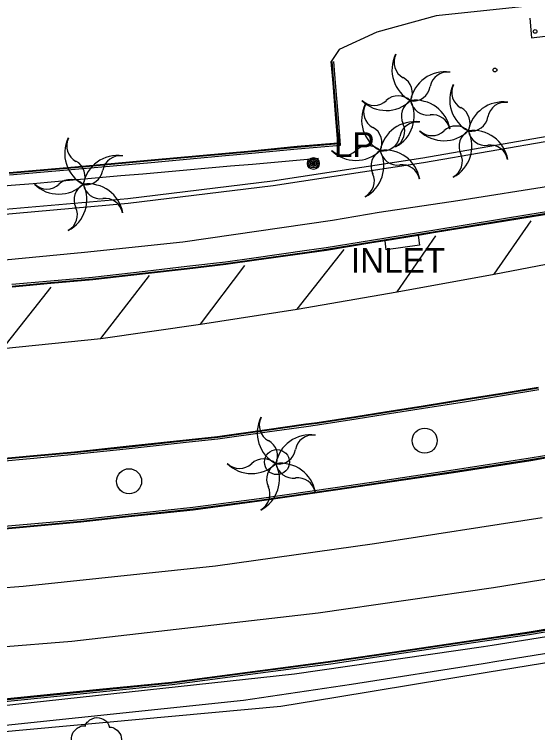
# Model space of a CAD drawing. Extents: x 368532 to 392481, y 10654822 to 10676899.
# Drawn here: x 385056.2 to 385161.3, y 10655020.7 to 10655165.1 of the extents above; entities that cross this region are included whole.
import ezdxf

# ---------------------------------------------------------------- set-up
doc = ezdxf.new("R2010")
doc.units = 0
for name, color, linetype in [('p_Catenary', 7, 'Continuous'), ('p_drainage inlet', 7, 'Continuous'), ('p_dtm sidewalk', 7, 'Continuous'), ('p_dtm slab', 7, 'Continuous'), ('p_road - paved curb', 7, 'Continuous'), ('p_road general road feature', 7, 'Continuous'), ('p_road paint stripe', 7, 'Continuous'), ('p_structure fence', 7, 'Continuous'), ('p_structure unidentified', 7, 'Continuous'), ('p_structure wall', 7, 'Continuous'), ('p_utility general pole', 7, 'Continuous'), ('p_veg palm', 7, 'Continuous'), ('p_veg tree', 7, 'Continuous')]:
    doc.layers.add(name, color=color, linetype=linetype)

msp = doc.modelspace()

# ---------------------------------------------------------------- linework, layer by layer
at = {"layer": 'p_Catenary'}
msp.add_lwpolyline([(385033.44, 10655128.85), (385037.85, 10655129.23), (385042.26, 10655129.62), (385046.67, 10655130.01), (385051.09, 10655130.39), (385055.5, 10655130.78), (385059.91, 10655131.17), (385064.32, 10655131.56), (385068.73, 10655131.94), (385073.14, 10655132.33), (385077.55, 10655132.72), (385081.96, 10655133.11), (385086.37, 10655133.49), (385090.78, 10655133.88), (385095.19, 10655134.27), (385099.6, 10655134.66), (385104.01, 10655135.04), (385108.42, 10655135.43), (385112.83, 10655135.82), (385117.24, 10655136.21)], dxfattribs=at)
at = {"layer": 'p_drainage inlet'}
for p, q in [((385137.27, 10655120.69), (385137.57, 10655118.75)), ((385130.86, 10655117.8), (385130.64, 10655119.61)), ((385137.57, 10655118.75), (385130.86, 10655117.8))]:
    msp.add_line(p, q, dxfattribs=at)
at = {"layer": 'p_dtm sidewalk'}
for p, q in [((385145.27, 10655127.69), (385165.95, 10655131)), ((385129.43, 10655125.36), (385145.27, 10655127.69)), ((385120.08, 10655123.77), (385129.43, 10655125.36)), ((385090.01, 10655119.44), (385120.08, 10655123.77)), ((385070.24, 10655117.33), (385090.01, 10655119.44)), ((385044.59, 10655114.87), (385070.24, 10655117.33))]:
    msp.add_line(p, q, dxfattribs=at)
for centre in [(385138.6, 10655079.44), (385108.92, 10655075.13), (385079.21, 10655071.27)]:
    msp.add_circle(centre, 2.52, dxfattribs=at)
at = {"layer": 'p_dtm slab'}
for p, q in [((385152.17, 10655038.33), (385179.79, 10655042.67)), ((385150.43, 10655038.07), (385152.17, 10655038.33)), ((385112.43, 10655032.56), (385150.43, 10655038.07)), ((385170.59, 10655037.86), (385152.72, 10655034.96)), ((385150.32, 10655034.58), (385123.89, 10655030.39)), ((385151.14, 10655034.71), (385150.32, 10655034.58)), ((385152.72, 10655034.96), (385151.14, 10655034.71)), ((385042.74, 10655024.93), (385112.43, 10655032.56)), ((385123.89, 10655030.39), (385102.2, 10655027.2)), ((385102.2, 10655027.2), (385053.04, 10655022.04))]:
    msp.add_line(p, q, dxfattribs=at)
at = {"layer": 'p_road - paved curb'}
for p, q in [((385178.97, 10655128.04), (385159.73, 10655124.88)), ((385179.02, 10655127.7), (385159.79, 10655124.54)), ((385179.05, 10655127.55), (385159.81, 10655124.39)), ((385159.73, 10655124.88), (385140.66, 10655121.75)), ((385159.79, 10655124.54), (385140.72, 10655121.41)), ((385159.81, 10655124.39), (385140.74, 10655121.26)), ((385140.66, 10655121.75), (385127.92, 10655119.67)), ((385140.72, 10655121.41), (385127.98, 10655119.33)), ((385137.27, 10655120.69), (385130.64, 10655119.61)), ((385140.74, 10655121.26), (385137.27, 10655120.69)), ((385127.92, 10655119.67), (385118.79, 10655118.18)), ((385127.98, 10655119.33), (385118.85, 10655117.84)), ((385130.64, 10655119.61), (385128, 10655119.18)), ((385118.79, 10655118.18), (385114.9, 10655117.64)), ((385118.85, 10655117.84), (385114.95, 10655117.29)), ((385128, 10655119.18), (385118.87, 10655117.69)), ((385114.9, 10655117.64), (385104.27, 10655116.15)), ((385114.95, 10655117.29), (385104.32, 10655115.8)), ((385114.97, 10655117.14), (385104.34, 10655115.65)), ((385118.87, 10655117.69), (385114.97, 10655117.14)), ((385098.61, 10655115.33), (385090.82, 10655114.42)), ((385098.65, 10655114.98), (385090.86, 10655114.07)), ((385104.27, 10655116.15), (385098.61, 10655115.33)), ((385104.32, 10655115.8), (385098.65, 10655114.98)), ((385104.34, 10655115.65), (385098.67, 10655114.83)), ((385082.44, 10655113.46), (385071.87, 10655112.26)), ((385090.82, 10655114.42), (385082.44, 10655113.46)), ((385090.86, 10655114.07), (385082.48, 10655113.11)), ((385090.88, 10655113.92), (385082.5, 10655112.96)), ((385098.67, 10655114.83), (385090.88, 10655113.92)), ((385071.87, 10655112.26), (385063.42, 10655111.51)), ((385082.48, 10655113.11), (385071.9, 10655111.91)), ((385082.5, 10655112.96), (385071.92, 10655111.76)), ((385063.42, 10655111.51), (385055.67, 10655110.81)), ((385063.45, 10655111.16), (385055.7, 10655110.46)), ((385063.46, 10655111.01), (385055.71, 10655110.31)), ((385071.9, 10655111.91), (385063.45, 10655111.16)), ((385071.92, 10655111.76), (385063.46, 10655111.01)), ((385146.89, 10655087.83), (385154.58, 10655089.08)), ((385146.91, 10655087.68), (385154.6, 10655088.93)), ((385154.58, 10655089.08), (385161.43, 10655090.2)), ((385154.6, 10655088.93), (385161.45, 10655090.05)), ((385154.66, 10655088.59), (385161.51, 10655089.71)), ((385138.3, 10655086.43), (385146.89, 10655087.83)), ((385138.32, 10655086.28), (385146.91, 10655087.68)), ((385146.97, 10655087.34), (385154.66, 10655088.59)), ((385130.57, 10655085.23), (385138.3, 10655086.43)), ((385130.59, 10655085.08), (385138.32, 10655086.28)), ((385138.38, 10655085.94), (385146.97, 10655087.34)), ((385124.74, 10655084.31), (385130.57, 10655085.23)), ((385124.76, 10655084.16), (385130.59, 10655085.08)), ((385124.82, 10655083.82), (385130.65, 10655084.74)), ((385130.65, 10655084.74), (385138.38, 10655085.94)), ((385114.72, 10655082.81), (385116.98, 10655083.1)), ((385116.98, 10655083.1), (385124.74, 10655084.31)), ((385117, 10655082.95), (385124.76, 10655084.16)), ((385117.05, 10655082.6), (385124.82, 10655083.82)), ((385096.99, 10655080.3), (385106.87, 10655081.7)), ((385106.87, 10655081.7), (385114.72, 10655082.81)), ((385106.89, 10655081.55), (385114.74, 10655082.66)), ((385106.94, 10655081.2), (385114.79, 10655082.31)), ((385114.74, 10655082.66), (385117, 10655082.95)), ((385114.79, 10655082.31), (385117.05, 10655082.6)), ((385091.26, 10655079.7), (385096.99, 10655080.3)), ((385097.01, 10655080.15), (385106.89, 10655081.55)), ((385097.05, 10655079.8), (385106.94, 10655081.2)), ((385078.6, 10655078.3), (385091.26, 10655079.7)), ((385078.62, 10655078.15), (385091.28, 10655079.55)), ((385078.65, 10655077.8), (385091.31, 10655079.2)), ((385091.28, 10655079.55), (385097.01, 10655080.15)), ((385091.31, 10655079.2), (385097.05, 10655079.8)), ((385068.22, 10655077.2), (385078.6, 10655078.3)), ((385068.23, 10655077.05), (385078.62, 10655078.15)), ((385068.27, 10655076.7), (385078.65, 10655077.8)), ((385049.71, 10655075.5), (385060.01, 10655076.45)), ((385049.72, 10655075.35), (385060.02, 10655076.3)), ((385049.76, 10655075), (385060.06, 10655075.95)), ((385060.01, 10655076.45), (385068.22, 10655077.2)), ((385060.02, 10655076.3), (385068.23, 10655077.05)), ((385060.06, 10655075.95), (385068.27, 10655076.7)), ((385159.82, 10655075.89), (385144.33, 10655073.48)), ((385166.76, 10655077.11), (385159.82, 10655075.89)), ((385166.82, 10655076.77), (385159.88, 10655075.55)), ((385166.85, 10655076.62), (385159.9, 10655075.4)), ((385159.88, 10655075.55), (385144.39, 10655073.14)), ((385159.9, 10655075.4), (385144.41, 10655072.99)), ((385144.33, 10655073.48), (385129.7, 10655071.3)), ((385144.39, 10655073.14), (385129.75, 10655070.96)), ((385144.41, 10655072.99), (385129.77, 10655070.81)), ((385129.7, 10655071.3), (385120.63, 10655069.94)), ((385129.75, 10655070.96), (385120.68, 10655069.6)), ((385129.77, 10655070.81), (385120.7, 10655069.45)), ((385120.63, 10655069.94), (385105.36, 10655067.77)), ((385120.68, 10655069.6), (385105.41, 10655067.42)), ((385120.7, 10655069.45), (385105.43, 10655067.27)), ((385105.36, 10655067.77), (385092.02, 10655065.99)), ((385105.41, 10655067.42), (385092.06, 10655065.64)), ((385105.43, 10655067.27), (385092.08, 10655065.49)), ((385092.02, 10655065.99), (385079.03, 10655064.6)), ((385079.03, 10655064.6), (385069.5, 10655063.53)), ((385092.06, 10655065.64), (385079.06, 10655064.25)), ((385092.08, 10655065.49), (385079.08, 10655064.1)), ((385069.5, 10655063.53), (385056.42, 10655062.36)), ((385069.53, 10655063.18), (385056.46, 10655062.01)), ((385069.55, 10655063.03), (385056.47, 10655061.86)), ((385079.06, 10655064.25), (385069.53, 10655063.18)), ((385079.08, 10655064.1), (385069.55, 10655063.03)), ((385056.42, 10655062.36), (385041.94, 10655061.01)), ((385056.46, 10655062.01), (385041.97, 10655060.66)), ((385056.47, 10655061.86), (385041.98, 10655060.51)), ((385159.58, 10655040.98), (385170.82, 10655042.88)), ((385159.6, 10655040.83), (385170.84, 10655042.73)), ((385159.66, 10655040.49), (385170.9, 10655042.39)), ((385150.62, 10655039.65), (385159.58, 10655040.98)), ((385150.64, 10655039.5), (385159.6, 10655040.83)), ((385150.69, 10655039.16), (385159.66, 10655040.49)), ((385139.3, 10655037.99), (385150.62, 10655039.65)), ((385139.32, 10655037.84), (385150.64, 10655039.5)), ((385139.37, 10655037.5), (385150.69, 10655039.16)), ((385128.89, 10655036.46), (385139.3, 10655037.99)), ((385128.91, 10655036.31), (385139.32, 10655037.84)), ((385128.96, 10655035.97), (385139.37, 10655037.5)), ((385119.69, 10655035.09), (385128.89, 10655036.46)), ((385119.71, 10655034.94), (385128.91, 10655036.31)), ((385119.76, 10655034.59), (385128.96, 10655035.97)), ((385102.98, 10655032.89), (385112.15, 10655034.1)), ((385112.15, 10655034.1), (385119.69, 10655035.09)), ((385112.17, 10655033.95), (385119.71, 10655034.94)), ((385112.22, 10655033.6), (385119.76, 10655034.59)), ((385087.78, 10655030.9), (385102.98, 10655032.89)), ((385087.8, 10655030.75), (385103, 10655032.74)), ((385103, 10655032.74), (385112.17, 10655033.95)), ((385103.05, 10655032.39), (385112.22, 10655033.6)), ((385087.84, 10655030.4), (385103.05, 10655032.39)), ((385073.26, 10655029.45), (385087.78, 10655030.9)), ((385073.28, 10655029.3), (385087.8, 10655030.75)), ((385073.31, 10655028.95), (385087.84, 10655030.4)), ((385052.78, 10655027.37), (385073.26, 10655029.45)), ((385052.79, 10655027.22), (385073.28, 10655029.3)), ((385052.82, 10655026.87), (385073.31, 10655028.95))]:
    msp.add_line(p, q, dxfattribs=at)
at = {"layer": 'p_road general road feature'}
for p, q in [((385160.6, 10655166.94), (385140.89, 10655164.88)), ((385140.89, 10655164.88), (385128.96, 10655161.55)), ((385128.96, 10655161.55), (385121.45, 10655158.1)), ((385121.45, 10655158.1), (385119.83, 10655155.64)), ((385120.2, 10655151.32), (385119.83, 10655155.64)), ((385120.35, 10655151.33), (385119.98, 10655155.65)), ((385120.7, 10655151.36), (385120.33, 10655155.68)), ((385120.71, 10655145.06), (385120.2, 10655151.32)), ((385120.86, 10655145.07), (385120.35, 10655151.33)), ((385121.21, 10655145.1), (385120.7, 10655151.36)), ((385121.17, 10655139.33), (385120.71, 10655145.06)), ((385121.33, 10655139.19), (385120.86, 10655145.07)), ((385121.71, 10655138.87), (385121.21, 10655145.1)), ((385103.81, 10655137.74), (385113, 10655138.62)), ((385103.82, 10655137.59), (385113.01, 10655138.47)), ((385103.86, 10655137.24), (385113.05, 10655138.12)), ((385113, 10655138.62), (385121.17, 10655139.33)), ((385113.01, 10655138.47), (385121.33, 10655139.19)), ((385113.05, 10655138.12), (385121.71, 10655138.87)), ((385083.63, 10655135.89), (385098.56, 10655137.25)), ((385083.64, 10655135.74), (385098.57, 10655137.1)), ((385083.68, 10655135.39), (385098.61, 10655136.75)), ((385098.56, 10655137.25), (385103.81, 10655137.74)), ((385098.57, 10655137.1), (385103.82, 10655137.59)), ((385098.61, 10655136.75), (385103.86, 10655137.24)), ((385068.31, 10655134.49), (385083.63, 10655135.89)), ((385068.32, 10655134.34), (385083.64, 10655135.74)), ((385068.35, 10655133.99), (385083.68, 10655135.39)), ((385055.14, 10655133.35), (385068.31, 10655134.49)), ((385055.15, 10655133.2), (385068.32, 10655134.34)), ((385055.18, 10655132.85), (385068.35, 10655133.99))]:
    msp.add_line(p, q, dxfattribs=at)
at = {"layer": 'p_road paint stripe'}
for p, q in [((385152.59, 10655112.89), (385159.96, 10655123.62)), ((385133.08, 10655109.38), (385140.87, 10655120.65)), ((385112.96, 10655105.89), (385122.4, 10655117.89)), ((385152.59, 10655112.89), (385172.11, 10655116.7)), ((385093.58, 10655102.86), (385102.46, 10655114.67)), ((385073.56, 10655100), (385083.31, 10655112.67)), ((385133.08, 10655109.38), (385152.59, 10655112.89)), ((385053.82, 10655097.95), (385063.56, 10655110.31)), ((385112.96, 10655105.89), (385133.08, 10655109.38)), ((385093.58, 10655102.86), (385112.96, 10655105.89)), ((385073.56, 10655100), (385093.58, 10655102.86)), ((385053.82, 10655097.95), (385073.56, 10655100)), ((385162.18, 10655063.95), (385128.51, 10655058.66)), ((385128.51, 10655058.66), (385096.56, 10655054.19)), ((385096.56, 10655054.19), (385057.9, 10655050.11)), ((385152.42, 10655049.9), (385164.43, 10655051.84)), ((385057.9, 10655050.11), (385027.14, 10655047.87)), ((385117.2, 10655044.8), (385152.42, 10655049.9)), ((385067.68, 10655039.15), (385117.2, 10655044.8)), ((385028.37, 10655035.94), (385067.68, 10655039.15))]:
    msp.add_line(p, q, dxfattribs=at)
at = {"layer": 'p_structure fence'}
for p, q in [((385151.17, 10655032.86), (385192.86, 10655039.81)), ((385120.78, 10655027.84), (385151.17, 10655032.86)), ((385109.68, 10655026.07), (385120.78, 10655027.84)), ((385051.96, 10655020.73), (385109.68, 10655026.07))]:
    msp.add_line(p, q, dxfattribs=at)
at = {"layer": 'p_structure unidentified'}
for centre in [(385160.78, 10655161.71), (385152.72, 10655153.96)]:
    msp.add_circle(centre, 0.375, dxfattribs=at)
at = {"layer": 'p_structure wall'}
for p, q in [((385159.7, 10655164.36), (385160.05, 10655160.46)), ((385160.05, 10655160.46), (385162.8, 10655160.73)), ((385167.16, 10655141.3), (385138.21, 10655136.26)), ((385167.33, 10655140.31), (385138.37, 10655135.28)), ((385138.21, 10655136.26), (385108.04, 10655131.64)), ((385138.37, 10655135.28), (385108.18, 10655130.65)), ((385108.04, 10655131.64), (385078.94, 10655128.09)), ((385108.18, 10655130.65), (385079.05, 10655127.09)), ((385078.94, 10655128.09), (385052.03, 10655125.69)), ((385079.05, 10655127.09), (385052.11, 10655124.69))]:
    msp.add_line(p, q, dxfattribs=at)
at = {"layer": 'p_utility general pole'}
for radius in [1.19, 0.901, 0.608, 0.337, 0.12]:
    msp.add_circle((385116.24, 10655135.16), radius, dxfattribs=at)
at = {"layer": 'p_veg palm'}
for centre, radius, start, end in [((385139.09, 10655154.02), 7.06, 153.934, 241.934), ((385135.95, 10655155.52), 3.52, 153.934, 241.934), ((385132.61, 10655149.36), 3.52, 334, 62), ((385142.71, 10655146.56), 7.06, 81.934, 169.934), ((385143.17, 10655150.02), 3.52, 81.934, 169.934), ((385150.69, 10655147.94), 7.06, 153.934, 241.934), ((385147.55, 10655149.44), 3.52, 153.934, 241.934), ((385136.25, 10655151.24), 3.52, 261.934, 349.934), ((385133.31, 10655145.26), 3.52, 45.9339, 133.9339), ((385132.99, 10655143.98), 7.06, 153.934, 241.934), ((385130.87, 10655152.88), 7.06, 225.934, 313.934), ((385128.47, 10655150.36), 3.52, 225.934, 313.934), ((385129.85, 10655145.48), 3.52, 153.934, 241.934), ((385129.43, 10655144.72), 7.06, 297.9339, 25.9339), ((385137.43, 10655144.68), 3.52, 117.934, 205.934), ((385136.75, 10655140.82), 7.06, 9.934, 97.934), ((385139.25, 10655148.4), 3.52, 189.934, 277.934), ((385154.31, 10655140.48), 7.06, 81.934, 169.934), ((385154.77, 10655143.94), 3.52, 81.934, 169.934), ((385144.21, 10655143.28), 3.52, 334, 62), ((385140.17, 10655141.44), 3.52, 9.934, 97.934), ((385147.85, 10655145.16), 3.52, 261.934, 349.934), ((385126.51, 10655139.32), 3.52, 334, 62), ((385136.61, 10655136.52), 7.06, 81.934, 169.934), ((385131.07, 10655141.66), 3.52, 297.934, 25.934), ((385137.07, 10655139.98), 3.52, 81.934, 169.934), ((385144.91, 10655139.18), 3.52, 45.9339, 133.9339), ((385142.47, 10655146.8), 7.06, 225.934, 313.934), ((385140.07, 10655144.28), 3.52, 225.934, 313.934), ((385141.03, 10655138.64), 7.06, 297.9339, 25.9339), ((385149.03, 10655138.6), 3.52, 117.934, 205.934), ((385148.35, 10655134.74), 7.06, 9.934, 97.934), ((385150.85, 10655142.32), 3.52, 189.934, 277.934), ((385073.33, 10655137.2), 7.06, 153.934, 241.934), ((385070.19, 10655138.7), 3.52, 153.934, 241.934), ((385130.15, 10655141.2), 3.52, 261.934, 349.934), ((385127.21, 10655135.22), 3.52, 45.9339, 133.9339), ((385151.77, 10655135.36), 3.52, 9.934, 97.934), ((385076.95, 10655129.74), 7.06, 81.934, 169.934), ((385077.41, 10655133.2), 3.52, 81.934, 169.934), ((385124.77, 10655142.84), 7.06, 225.934, 313.934), ((385122.37, 10655140.32), 3.52, 225.934, 313.934), ((385123.33, 10655134.68), 7.06, 297.9339, 25.9339), ((385131.33, 10655134.64), 3.52, 117.934, 205.934), ((385130.65, 10655130.78), 7.06, 9.934, 97.934), ((385133.15, 10655138.36), 3.52, 189.934, 277.934), ((385142.67, 10655135.58), 3.52, 297.934, 25.934), ((385066.85, 10655132.54), 3.52, 334, 62), ((385070.49, 10655134.42), 3.52, 261.934, 349.934), ((385134.07, 10655131.4), 3.52, 9.934, 97.934), ((385124.97, 10655131.62), 3.52, 297.934, 25.934), ((385065.11, 10655136.06), 7.06, 225.934, 313.934), ((385062.71, 10655133.54), 3.52, 225.934, 313.934), ((385067.55, 10655128.44), 3.52, 45.9339, 133.9339), ((385063.67, 10655127.9), 7.06, 297.9339, 25.9339), ((385071.67, 10655127.86), 3.52, 117.934, 205.934), ((385070.99, 10655124), 7.06, 9.934, 97.934), ((385073.49, 10655131.58), 3.52, 189.934, 277.934), ((385074.41, 10655124.62), 3.52, 9.934, 97.934), ((385065.31, 10655124.84), 3.52, 297.934, 25.934), ((385112.02, 10655081.03), 7.06, 153.934, 241.934), ((385108.88, 10655082.53), 3.52, 153.934, 241.934), ((385115.64, 10655073.57), 7.06, 81.934, 169.934), ((385116.1, 10655077.03), 3.52, 81.934, 169.934), ((385105.54, 10655076.37), 3.52, 334, 62), ((385109.18, 10655078.25), 3.52, 261.934, 349.934), ((385103.8, 10655079.89), 7.06, 225.934, 313.934), ((385101.4, 10655077.37), 3.52, 225.934, 313.934), ((385106.24, 10655072.27), 3.52, 45.9339, 133.9339), ((385102.36, 10655071.73), 7.06, 297.9339, 25.9339), ((385110.36, 10655071.69), 3.52, 117.934, 205.934), ((385109.68, 10655067.83), 7.06, 9.934, 97.934), ((385112.18, 10655075.41), 3.52, 189.934, 277.934), ((385113.1, 10655068.45), 3.52, 9.934, 97.934), ((385104, 10655068.67), 3.52, 297.934, 25.934)]:
    msp.add_arc(centre, radius, start, end, dxfattribs=at)
at = {"layer": 'p_veg tree'}
msp.add_spline([(385068.66, 10655017.59), (385067.77, 10655018.87), (385067.83, 10655020.48), (385068.81, 10655021.62), (385069.57, 10655022.02), (385070.27, 10655022.08), (385070.42, 10655022.06), (385070.46, 10655022.17), (385070.97, 10655022.98), (385072.72, 10655023.78), (385074.51, 10655023.1), (385075.18, 10655021.99), (385075.23, 10655021.85), (385075.35, 10655021.84), (385076.5, 10655021.46), (385077.53, 10655020.22), (385077.51, 10655018.54), (385076.93, 10655017.62), (385076.52, 10655017.26), (385076.42, 10655017.21), (385076.48, 10655017.13), (385076.57, 10655016.46), (385076.26, 10655015.22), (385075.12, 10655014.14), (385073.74, 10655013.95), (385072.68, 10655014.38), (385072.48, 10655014.55), (385072.41, 10655014.57), (385072.36, 10655014.54), (385071.96, 10655014.33), (385071.01, 10655014.08), (385069.85, 10655014.41), (385068.88, 10655015.22), (385068.47, 10655016.77), (385068.65, 10655017.61)], degree=3, dxfattribs=at)

# ---------------------------------------------------------------- texts
at = {"layer": 'p_drainage inlet'}
msp.add_text(' INLET', height=5, dxfattribs=at).set_placement((385121.91, 10655113.19))
at = {"layer": 'p_utility general pole'}
msp.add_text('LP', height=5, dxfattribs=at).set_placement((385120.36, 10655136.45))

doc.saveas('drawing.dxf')
